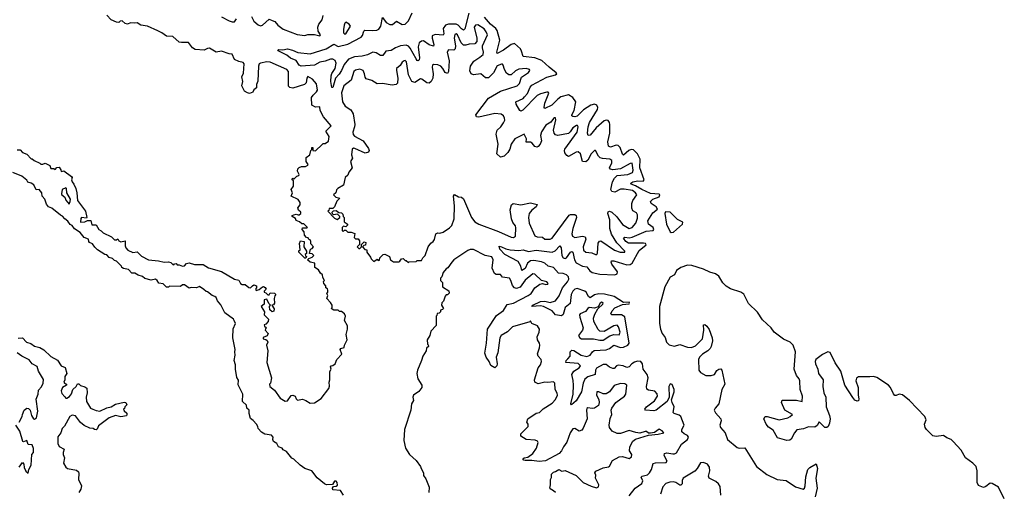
# Model space of a CAD drawing. Extents: x 2293878 to 2522763, y 823964 to 1006972.
# Tile 399 of 407: x 2465128 to 2474237, y 905805 to 910165. Entities that reach past the tile are written whole.
import ezdxf

# ---------------------------------------------------------------- set-up
doc = ezdxf.new("R2010")
doc.units = 0

msp = doc.modelspace()

# ---------------------------------------------------------------- linework, layer by layer
at = {"layer": '0CON20XD'}
for points in [[(2467855, 906623.3), (2467917.7, 906662.3), (2467986.7, 906755), (2467993, 906777), (2467990, 906815), (2467996.7, 906835), (2467998.3, 906911.7), (2468010, 906935), (2468002.5, 906955), (2468010, 906965), (2468025, 906967.5), (2468046.4, 906983.6), (2468061.2, 907025), (2468107, 907073), (2468093.6, 907116.4), (2468100, 907125), (2468130, 907135), (2468133.6, 907156.4), (2468156.7, 907205), (2468148.8, 907255), (2468160, 907305), (2468160, 907335), (2468133.3, 907385), (2468142.5, 907425), (2468132.5, 907445), (2468106.1, 907466.1), (2468088.3, 907468.3), (2468075, 907480), (2468035, 907480), (2468010, 907495), (2468020, 907505), (2468017.5, 907525), (2468005, 907550), (2467968.3, 907588.3), (2467980, 907615), (2467970, 907635), (2467980, 907645), (2467980, 907665), (2467976.4, 907676.4), (2467960, 907685), (2467960, 907705), (2467942.5, 907725), (2467940, 907745), (2467947.5, 907755), (2467933, 907783), (2467930, 907805), (2467910.7, 907820.7), (2467893, 907853), (2467860, 907875), (2467860, 907915), (2467815, 907922.5), (2467790, 907945), (2467801.7, 907958.3), (2467835, 907970), (2467850, 907985), (2467835, 908000), (2467810, 908005), (2467820, 908045), (2467835, 908050), (2467847.5, 908065), (2467823, 908093), (2467822.5, 908115), (2467815, 908130), (2467801.7, 908131.7), (2467798.3, 908148.3), (2467781.7, 908151.7), (2467761.7, 908171.7), (2467760, 908205), (2467740, 908225), (2467745, 908240), (2467785, 908240), (2467790, 908245), (2467757, 908277), (2467738.3, 908278.3), (2467717, 908297), (2467685, 908310), (2467678.3, 908328.3), (2467650, 908345), (2467650, 908355), (2467665, 908362.5), (2467685, 908367.5), (2467705, 908360), (2467715, 908362.5), (2467730, 908375), (2467730, 908385), (2467707.5, 908405), (2467700, 908425), (2467722.5, 908455), (2467722.5, 908475), (2467703, 908503), (2467640, 908535), (2467652.5, 908565), (2467640, 908595), (2467662.5, 908625), (2467660, 908675), (2467650, 908685), (2467650, 908695), (2467655, 908700), (2467665, 908690), (2467691.2, 908718.8), (2467710, 908725), (2467712.5, 908735), (2467697.5, 908765), (2467702.5, 908785), (2467715, 908800), (2467735, 908807.5), (2467773, 908807), (2467795, 908820), (2467797, 908827), (2467777.5, 908855), (2467778.3, 908891.7), (2467813.6, 908916.4), (2467823, 908957), (2467830, 908965), (2467830, 908985), (2467840, 908985), (2467840, 908955), (2467865, 908952.5), (2467925, 909012.5), (2467935, 909020), (2467955, 909020), (2467985, 909042.5), (2467990, 909085), (2467960, 909135), (2468010, 909185), (2467938.8, 909268.8), (2467907.5, 909325), (2467905, 909360), (2467865, 909358), (2467830, 909375), (2467828.1, 909445), (2467841.7, 909468.3), (2467875, 909498), (2467882.5, 909515), (2467875, 909572.5), (2467836.2, 909615), (2467795, 909638.8), (2467785.9, 909624.1), (2467778.1, 909581.9), (2467764.5, 909565.6), (2467655, 909532.5), (2467628.3, 909538.3), (2467615, 909550), (2467613.5, 909605), (2467615.4, 909685), (2467598.8, 909705), (2467445, 909772.9), (2467415, 909775.6), (2467355, 909764.4), (2467343, 909757), (2467336.4, 909735), (2467331.7, 909598.3), (2467317.5, 909565), (2467317.5, 909535), (2467293.6, 909516.4), (2467286.1, 909493.9), (2467255, 909483.8), (2467235, 909488.8), (2467206.7, 909505), (2467182.5, 909555), (2467191.2, 909595), (2467184.1, 909635.9), (2467198.1, 909671.9), (2467205, 909756.7), (2467195, 909769.2), (2467155, 909777.5), (2467116, 909796), (2467095, 909846.7), (2467065, 909850.8), (2466995, 909875.7), (2466945, 909866.7), (2466885, 909903.3), (2466865, 909900), (2466835, 909884), (2466751.2, 909891.2), (2466726.7, 909905), (2466690, 909955), (2466625, 909953.8), (2466605, 909958.8), (2466545, 910011.2), (2466485, 910014), (2466443.3, 910045), (2466405, 910063.8), (2466310, 910105), (2466250, 910115), (2466215, 910137.5), (2466195, 910133.3), (2466152.3, 910137.7), (2466125, 910123.8), (2466105, 910130), (2466075, 910154), (2466058.3, 910151.7), (2466045, 910140), (2466025, 910142.5), (2465973.9, 910163.9), (2465935.9, 910205.9)], [(2466995, 910191.5), (2467065, 910155.5), (2467095, 910144.5), (2467115.3, 910144.7), (2467135, 910174)], [(2467272.7, 910195), (2467295, 910153.1), (2467335, 910117.5), (2467355, 910109.2), (2467373.3, 910115), (2467435, 910170), (2467465, 910158.8), (2467488.3, 910148.3), (2467515.8, 910115), (2467565, 910079.2), (2467695, 910029.2), (2467765, 910020), (2467795, 910028), (2467855, 910030), (2467905, 910017.5), (2467910, 910025), (2467890.8, 910060.8), (2467887.1, 910095), (2467895.8, 910125), (2467925.4, 910164.6), (2467934.3, 910205)], [(2469284, 910226), (2469245, 910082), (2469235, 910069.5), (2469215, 910081.8), (2469184.6, 910114.7), (2469165, 910124.5), (2469095, 910124.6), (2469065.9, 910115), (2469045.7, 910085), (2469051.1, 910035), (2469046.3, 910023.7), (2468972.1, 910027.9), (2468945.5, 910015), (2468942.7, 909995), (2468959.6, 909935), (2468955, 909921.9), (2468915, 909932.6), (2468865, 909968.5), (2468845, 909966.2), (2468825, 909951.2), (2468814.4, 909915), (2468827.9, 909812.1), (2468825, 909793.8), (2468815, 909785.8), (2468805, 909789.2), (2468795, 909804.3), (2468741.8, 909901.8), (2468725, 909919.5), (2468705, 909929.4), (2468650, 909925), (2468605, 909906.1), (2468565, 909880), (2468515.8, 909875), (2468488, 909835), (2468464.8, 909834.8), (2468425, 909858.9), (2468395, 909863.8), (2468345, 909840.5), (2468295, 909827.8), (2468225, 909821.4), (2468168.8, 909801.2), (2468128.6, 909751.4), (2468105, 909694.2), (2468085, 909663.1), (2468051.1, 909625), (2468025, 909540), (2468015, 909537.5), (2468006.4, 909595), (2468008.5, 909645), (2468015, 909669.2), (2468045.2, 909714.8), (2468054.8, 909765), (2468048.2, 909788.2), (2468025, 909801.3), (2468005, 909799.6), (2467955, 909780.8), (2467905, 909771.2), (2467855, 909744.7), (2467732.5, 909735), (2467714.6, 909744.6), (2467685, 909788.5), (2467635, 909810.6), (2467598.3, 909838.3), (2467518.3, 909878.3), (2467517.5, 909885), (2467525, 909888.8), (2467563.6, 909886.4), (2467605, 909895.6), (2467653.3, 909885), (2467702.2, 909862.2), (2467815, 909849.2), (2467963.9, 909896.1), (2468035, 909940), (2468075, 909916.7), (2468165, 909938.3), (2468286.8, 910003.2), (2468299.8, 910020.2), (2468310.5, 910059.5), (2468320, 910070), (2468395, 910064.3), (2468431.7, 910068.3), (2468452.1, 910077.9), (2468470.2, 910105), (2468485, 910186), (2468519.7, 910139.8), (2468551.4, 910121.4), (2468577.9, 910122.1), (2468615, 910151.5), (2468665, 910121.2), (2468695, 910123.6), (2468726.4, 910153.6), (2468760.4, 910229.6)], [(2468725, 907920), (2468732.5, 907927.5), (2468795, 907930), (2468805, 907940), (2468845, 907940), (2468857, 907963), (2468880, 907985), (2468906.7, 908065), (2468930.4, 908099.5), (2468952.5, 908115), (2468965, 908132.5), (2468977.5, 908185), (2468995, 908193.8), (2469015, 908191.2), (2469045, 908200), (2469105, 908240), (2469125, 908263.8), (2469148.2, 908325), (2469151.2, 908445), (2469140, 908535), (2469151.7, 908548.3), (2469188.3, 908528.3), (2469215, 908524.2), (2469235, 908510), (2469307.1, 908335), (2469340, 908295), (2469375, 908273.5), (2469558, 908208.1), (2469675, 908153.3), (2469695, 908152.5), (2469715, 908162.5), (2469717.8, 908242.2), (2469715, 908258.8), (2469690.8, 908290.8), (2469676.7, 908325), (2469666.6, 908406.6), (2469677, 908453), (2469694.2, 908465.8), (2469765, 908452.5), (2469855, 908470.8), (2469915.9, 908455.9), (2469906, 908435), (2469864.7, 908405.3), (2469841.8, 908375), (2469835.4, 908335), (2469842.5, 908285), (2469895, 908165.8), (2469915, 908156.9), (2469963.9, 908153.9), (2469985.9, 908135.9), (2470035, 908135.7), (2470055, 908145.6), (2470211.8, 908358.2), (2470225, 908365.6), (2470265, 908364.2), (2470275.5, 908355.5), (2470278.2, 908335), (2470246.3, 908235), (2470237.5, 908185), (2470241.1, 908165), (2470265, 908152.1), (2470335, 908163.3), (2470358.1, 908158.1), (2470365.5, 908135.5), (2470340.9, 908065), (2470345, 908033.8), (2470365, 908015.8), (2470421.2, 908011.2), (2470455, 907993.3), (2470467.1, 907995), (2470473.6, 908006.4), (2470480.7, 908099.3), (2470491.1, 908118.9), (2470505, 908121.9), (2470630.6, 908035), (2470683.3, 908015), (2470726, 908015), (2470727.5, 908025), (2470651.6, 908101.6), (2470601.6, 908181.6), (2470588.5, 908235), (2470586.8, 908315), (2470568.6, 908375), (2470572.1, 908387.9), (2470584.4, 908395.6), (2470605, 908387.1), (2470652.7, 908342.7), (2470705, 908273.3), (2470765, 908236.2), (2470795, 908244.5), (2470829.1, 908285), (2470845, 908330), (2470845, 908362.5), (2470835, 908380), (2470798.8, 908398.8), (2470792.1, 908422.1), (2470792.1, 908465), (2470798.9, 908495), (2470838.1, 908545), (2470826.4, 908565), (2470796.7, 908585), (2470721.4, 908598.6), (2470685, 908598.1), (2470635, 908571.2), (2470606.1, 908576.1), (2470596.4, 908595), (2470613.3, 908666.7), (2470629.4, 908700.6), (2470655, 908723.8), (2470753.8, 908735), (2470796.8, 908753.2), (2470802.9, 908775), (2470795, 908840), (2470775, 908835.4), (2470685, 908787.2), (2470615, 908777.3), (2470593.3, 908783.3), (2470584.3, 908795), (2470605, 908841.2), (2470604.5, 908865), (2470586.8, 908876.8), (2470520.9, 908880.9), (2470498.5, 908888.5), (2470482.6, 908902.6), (2470455, 908957.5), (2470445, 908956), (2470415.5, 908925), (2470383.5, 908866.5), (2470365, 908852.5), (2470333.3, 908855), (2470315, 908925.8), (2470295, 908944.6), (2470275, 908940.8), (2470205, 908900), (2470188.3, 908908.3), (2470172, 908935), (2470168, 908955), (2470172.1, 908967.9), (2470286, 909124), (2470295.9, 909175), (2470287.2, 909187.2), (2470277.7, 909187.7), (2470245, 909165.4), (2470222.1, 909127.9), (2470205, 909113.1), (2470105, 909095.7), (2470085, 909100), (2470072, 909115), (2470065.8, 909145), (2470088.1, 909238.1), (2470085, 909256.7), (2470075, 909258.8), (2470065, 909253.3), (2470042.2, 909217.8), (2469995, 909190), (2469955, 909127.1), (2469945.7, 909095.7), (2469954, 909045), (2469943.3, 909015), (2469925, 908992.5), (2469915, 908987.5), (2469895, 908992.5), (2469870, 909025), (2469855, 909032), (2469813.6, 909033.6), (2469816, 909065), (2469795, 909106), (2469708.5, 909065), (2469673.9, 909015), (2469661.1, 908968.9), (2469643.1, 908936.9), (2469610, 908905), (2469575, 908893.3), (2469541.2, 908925), (2469554.3, 909015), (2469535.8, 909105.8), (2469546.7, 909145), (2469578.5, 909175), (2469605, 909211.4), (2469615.4, 909235), (2469614.4, 909255), (2469605, 909275.8), (2469581.7, 909291.7), (2469525, 909296.6), (2469375, 909264.4), (2469355, 909268.8), (2469348, 909285), (2469465, 909441.1), (2469576.7, 909503.3), (2469730, 909555), (2469750.5, 909575), (2469770, 909635), (2469835, 909678.6), (2469847.1, 909695), (2469845.8, 909705), (2469815, 909713.5), (2469745, 909707.2), (2469715, 909693.6), (2469675, 909657.1), (2469654.3, 909654.3), (2469630.9, 909670.9), (2469612.5, 909705), (2469601.4, 909745), (2469595, 909754), (2469585, 909755.6), (2469545, 909739.1), (2469510.4, 909675), (2469465, 909628.5), (2469438.2, 909628.2), (2469395, 909666.4), (2469325, 909656.9), (2469305.6, 909665.6), (2469293.7, 909693.7), (2469299.4, 909735), (2469328.8, 909781.2), (2469385, 909817.8), (2469414.5, 909845), (2469419.5, 909865), (2469408.1, 909905), (2469409.5, 909925), (2469455.3, 910025), (2469445, 910054.3), (2469425, 910081.2), (2469365, 910117.3), (2469345, 910114.5), (2469331.4, 910095), (2469358.7, 909995), (2469356.9, 909963.1), (2469338.6, 909941.4), (2469285, 909938.2), (2469255, 909928.8), (2469235, 909930.8), (2469211.3, 909951.3), (2469178.4, 910025), (2469165, 910034.5), (2469155, 910029.2), (2469148.4, 909995), (2469160, 909925), (2469158.1, 909895), (2469145, 909884.4), (2469095, 909887.5), (2469083.6, 909866.4), (2469100, 909785), (2469093.6, 909686.4), (2469085, 909668), (2469065, 909678.1), (2469043.8, 909715), (2469024.4, 909735), (2468995, 909746.7), (2468955, 909752.2), (2468946.2, 909743.8), (2468943, 909726.9), (2468954, 909665), (2468949.6, 909625), (2468936.2, 909593.8), (2468915, 909577.1), (2468895, 909581.1), (2468846.9, 909615), (2468835, 909617.5), (2468785, 909584.5), (2468755, 909593.5), (2468724.7, 909655), (2468705.5, 909775), (2468695, 909786.7), (2468685, 909786.2), (2468667.3, 909772.7), (2468647.4, 909742.6), (2468615.6, 909714.4), (2468612.9, 909695), (2468627.8, 909625), (2468622.3, 909577.7), (2468610, 909565), (2468575, 909561.5), (2468485, 909574.5), (2468435, 909571.4), (2468385, 909602.5), (2468335, 909620), (2468324.1, 909634.1), (2468319.2, 909665), (2468305, 909696), (2468275, 909707.5), (2468235, 909700), (2468218, 909685), (2468195.8, 909605), (2468125.8, 909555), (2468105, 909488.8), (2468114.6, 909405), (2468140, 909365), (2468191.7, 909331.7), (2468213.3, 909295), (2468227.8, 909195), (2468226.8, 909175), (2468209.2, 909125), (2468211.8, 909105), (2468225, 909090), (2468306.2, 909045), (2468354.4, 908975), (2468360.8, 908955), (2468355, 908940), (2468325, 908930), (2468230, 908975), (2468215, 908976.2), (2468205, 908967.5), (2468198.8, 908915), (2468207.5, 908885), (2468190, 908855), (2468203.3, 908795), (2468173.9, 908756.1), (2468163, 908727), (2468140, 908705), (2468123, 908637), (2468070, 908605), (2468058.3, 908591.7), (2468052.5, 908565), (2468030, 908545), (2468053, 908523), (2468090, 908515), (2468061.7, 908488.3), (2468040, 908435), (2468025, 908420), (2467991.7, 908418.3), (2467988.3, 908401.7), (2467980, 908395), (2468040.7, 908330.7), (2468065, 908317.5), (2468090, 908335), (2468090, 908345), (2468067.5, 908367.5), (2468032.5, 908362.5), (2468021.7, 908371.7), (2468020, 908385), (2468031.7, 908398.3), (2468055, 908400), (2468081.7, 908381.7), (2468105, 908380), (2468118.3, 908368.3), (2468120, 908345), (2468130, 908335), (2468130, 908295), (2468150, 908285), (2468160, 908275), (2468160, 908265), (2468145, 908250), (2468125, 908257.5), (2468110, 908245), (2468113, 908213), (2468125, 908210), (2468131.7, 908218.3), (2468145, 908220), (2468165, 908200), (2468195, 908200), (2468228.3, 908188.3), (2468222.5, 908152.5), (2468235, 908140), (2468258.3, 908138.3), (2468271.7, 908121.7), (2468271.7, 908088.3), (2468265, 908080), (2468250, 908065), (2468265, 908050), (2468275, 908050), (2468290, 908065), (2468291.7, 908088.3), (2468315, 908110), (2468330, 908105), (2468328.3, 908081.7), (2468311.7, 908078.3), (2468300, 908065), (2468321.7, 908041.7), (2468338.3, 908038.3), (2468340, 908015), (2468375, 907970), (2468380, 907955), (2468405, 907930), (2468435, 907950), (2468445, 907940), (2468458.3, 907941.7), (2468460, 907965), (2468490, 907995), (2468505, 907996.7), (2468550, 907975), (2468560, 907945), (2468585, 907927.5), (2468635, 907927.5), (2468646.4, 907933.6), (2468660, 907955), (2468675, 907957.5), (2468695, 907940), (2468705, 907940), (2468725, 907920)], [(2468135, 910032.5), (2468145, 910036.2), (2468187.1, 910105), (2468175.8, 910125), (2468145, 910142), (2468135, 910133.3), (2468128.9, 910115), (2468122.7, 910075), (2468124.5, 910045), (2468135, 910032.5)], [(2470460, 909165), (2470405, 909098.2), (2470385.7, 909095.7), (2470381.3, 909115), (2470387.9, 909175), (2470400.5, 909215), (2470474.3, 909335), (2470476, 909355), (2470467.5, 909375), (2470445, 909384.8), (2470412.5, 909375), (2470345, 909333), (2470285, 909274), (2470265, 909267.3), (2470245, 909268.9), (2470235.8, 909275), (2470235.4, 909285), (2470257.8, 909325), (2470271.6, 909405), (2470245.1, 909445.1), (2470205, 909471.2), (2470135, 909451.4), (2470105, 909430.3), (2470051.8, 909375), (2469985, 909343.1), (2469981.1, 909355), (2469987.1, 909395), (2470022.3, 909485), (2470016.5, 909495), (2470005, 909495.7), (2469945, 909480.7), (2469915.7, 909464.3), (2469782.5, 909327.5), (2469765, 909320), (2469755, 909325.8), (2469720, 909385), (2469718.8, 909405), (2469785, 909437.7), (2469799.3, 909450.7), (2469825.5, 909484.5), (2469849.9, 909540.1), (2469865, 909559.3), (2470005, 909633.1), (2470086.2, 909655), (2470095.8, 909665), (2470092.5, 909675), (2470025, 909725.4), (2469958.2, 909788.2), (2469893.9, 909813.9), (2469784.7, 909824.7), (2469771.3, 909875), (2469760, 909895), (2469705, 909944.1), (2469675, 909936.6), (2469605, 909882.9), (2469545, 909852), (2469543.2, 909865), (2469570.7, 909975), (2469545.3, 910065), (2469532.3, 910085), (2469483.5, 910123.5), (2469428.7, 910188.7)], [(2470765, 905762.5), (2470822.3, 905835), (2470883.5, 905876.5), (2470892, 905902), (2470876.9, 905935), (2470886.2, 905943.8), (2470935, 905956.7), (2470955, 905974.7), (2470972, 906005), (2470987.9, 906062.1), (2471011.3, 906068.7), (2471107.5, 906072.5), (2471116.4, 906085), (2471090.4, 906135), (2471093.1, 906155), (2471115, 906161.2), (2471169.2, 906150.8), (2471185, 906150), (2471205, 906161.9), (2471250.7, 906239.3), (2471305, 906282.7), (2471314, 906305), (2471305, 906319.6), (2471274.6, 906335), (2471254.1, 906355), (2471254.6, 906375), (2471273.9, 906415), (2471245.4, 906495.4), (2471229, 906509), (2471183.1, 906523.1), (2471174.2, 906535), (2471182.5, 906585), (2471163, 906625), (2471158.9, 906651.1), (2471183.2, 906725), (2471182.2, 906745), (2471165, 906792.2), (2471145, 906798.9), (2471134.7, 906775.3), (2471135.4, 906674.7), (2471116.8, 906635), (2471015, 906553.9), (2470995, 906549.6), (2470916.2, 906556.2), (2470911.2, 906565), (2470925.8, 906585), (2470999.2, 906640.8), (2471028.9, 906685), (2471025, 906707.5), (2471005, 906730.3), (2470945, 906739.1), (2470930.4, 906750.4), (2470927.8, 906775), (2470941.6, 906855), (2470933.8, 906883.8), (2470896.6, 906935), (2470891, 906985), (2470875.2, 907005.2), (2470845, 907007.5), (2470815, 907000.3), (2470790.7, 906985), (2470765, 906956.2), (2470745, 906948.5), (2470710.8, 906965), (2470665, 906969.8), (2470648.9, 906965), (2470628.2, 906941.8), (2470615, 906938.9), (2470585, 906951.6), (2470555, 906977), (2470525, 906978), (2470465.2, 906944.8), (2470455.8, 906925), (2470452.9, 906885), (2470385.5, 906864.5), (2470357.6, 906842.4), (2470341.6, 906805), (2470324.5, 906725), (2470275, 906642.9), (2470234.2, 906604.2), (2470226.7, 906615), (2470247, 906703), (2470251.4, 906785), (2470249.1, 906829.2), (2470237.1, 906885), (2470254.3, 906915.7), (2470305, 906945.4), (2470314.7, 906965), (2470295, 906986.5), (2470180, 906995), (2470182.9, 907015), (2470199.8, 907030.2), (2470220.9, 907055), (2470220, 907095), (2470235, 907109.6), (2470255, 907105.8), (2470323.3, 907063.3), (2470375, 907052), (2470405, 907063.2), (2470427.1, 907095), (2470443.3, 907106.7), (2470555, 907113.1), (2470583.1, 907125), (2470625, 907155.3), (2470684.8, 907134.8), (2470713.5, 907136.5), (2470754.6, 907155), (2470767.4, 907175), (2470725, 907419.4), (2470695, 907437.1), (2470605.5, 907435.5), (2470595.6, 907445), (2470608.5, 907475), (2470635, 907501.6), (2470705, 907532.7), (2470765, 907539.2), (2470769.4, 907545), (2470765, 907553.8), (2470715, 907549.4), (2470626.3, 907606.3), (2470537, 907627), (2470485, 907631.1), (2470445, 907620.6), (2470405, 907593.8), (2470388.8, 907605), (2470367.1, 907645), (2470355, 907655.2), (2470285, 907679.5), (2470265, 907673.4), (2470246.2, 907655), (2470230.5, 907625), (2470219.9, 907540.1), (2470175, 907505.5), (2470155, 907440.8), (2470141.9, 907428.1), (2470085.3, 907435.3), (2470055.5, 907475), (2469975, 907513.9), (2469945, 907519), (2469867.5, 907515), (2469874.2, 907525), (2469945, 907558.4), (2469985, 907562), (2470035, 907551), (2470084.2, 907565.8), (2470118.2, 907611.8), (2470148.4, 907685), (2470197.2, 907742.8), (2470208.5, 907765), (2470206.5, 907786.5), (2470187, 907807), (2470155, 907817.9), (2470111.6, 907821.6), (2470065, 907873.1), (2470016.5, 907886.5), (2469985, 907913.9), (2469954.4, 907925.6), (2469885, 907939.2), (2469853, 907937), (2469826.8, 907915), (2469804.1, 907865), (2469775, 907845.7), (2469765.2, 907885.1), (2469739.8, 907929.8), (2469615, 907995.5), (2469570.9, 908045), (2469565, 908070), (2469585, 908066.4), (2469625, 908045.9), (2469665, 908037.9), (2469745, 908031.1), (2469785, 908037.5), (2469835, 908022.5), (2469905, 908034.4), (2470055, 908017.4), (2470082.4, 908027.6), (2470125, 908074.3), (2470138.7, 908055), (2470142.1, 907985), (2470155, 907963.3), (2470175, 907957), (2470187.8, 907962.2), (2470225, 908017.5), (2470235, 908023.1), (2470245.2, 908015.2), (2470259.5, 907945), (2470275, 907918.5), (2470335, 907886.4), (2470375, 907879.6), (2470403.1, 907843.1), (2470425, 907829.1), (2470495, 907812.1), (2470635, 907807.2), (2470654.7, 907815.3), (2470657.8, 907835), (2470606.2, 907905), (2470599.7, 907925), (2470603.4, 907936.6), (2470624.6, 907935.4), (2470745, 907900.2), (2470775, 907902.8), (2470795, 907915.3), (2470857.9, 908032.1), (2470922.5, 908085), (2470916.9, 908095), (2470898.1, 908098.1), (2470759.2, 908099.2), (2470734.7, 908115), (2470713.8, 908146.2), (2470725.4, 908154.5), (2470765, 908150), (2470793.8, 908153.8), (2470925, 908211.6), (2470988.1, 908215), (2470993.6, 908226.4), (2470989.2, 908245), (2470944.8, 908274.8), (2470940, 908305), (2470985, 908378.9), (2471030, 908415), (2471015.4, 908435), (2470970.4, 908465), (2470963.1, 908485), (2470985.2, 908504.8), (2471045, 908528.9), (2471051.5, 908545), (2471045, 908552.2), (2470965, 908558.9), (2470884.8, 908595), (2470825, 908630.2), (2470784.2, 908645), (2470781.4, 908655), (2470800.8, 908665), (2470846.7, 908676.7), (2470895, 908672.9), (2470906, 908684), (2470864.2, 908795), (2470867.6, 908875), (2470845, 908924.8), (2470805, 908960.8), (2470785, 908965.4), (2470763.2, 908956.8), (2470715, 908913.3), (2470705, 908922.9), (2470682.2, 908982.2), (2470665, 909002.7), (2470645, 909004.7), (2470595, 908986), (2470575.4, 908995), (2470569.2, 909035), (2470587.1, 909115), (2470587.6, 909195), (2470585, 909215.6), (2470571.9, 909231.9), (2470555, 909236.8), (2470535, 909228.8), (2470460, 909165)], [(2465105, 908962.5), (2465131.7, 908961.7), (2465155, 908937.5), (2465195, 908922.5), (2465235, 908880), (2465245, 908880), (2465263, 908863), (2465315, 908840), (2465325, 908830), (2465341.7, 908828.3), (2465365, 908840), (2465408.3, 908818.3), (2465415, 908790), (2465445, 908790), (2465455, 908780), (2465471.7, 908798.3), (2465495, 908802.5), (2465508.3, 908778.3), (2465513, 908763), (2465537, 908767), (2465607, 908717), (2465612.5, 908705), (2465607.5, 908685), (2465612.5, 908665), (2465630, 908645), (2465647.5, 908605), (2465657.5, 908565), (2465662.5, 908495), (2465736.7, 908395), (2465750, 908335), (2465745, 908330), (2465700, 908335), (2465693.9, 908326.1), (2465692.3, 908292.3), (2465730, 908295), (2465755, 908310), (2465785, 908310), (2465795, 908270), (2465835, 908270), (2465860, 908225), (2465883, 908213), (2465900, 908195), (2465977, 908157), (2466005, 908130), (2466025, 908130), (2466035, 908140), (2466045, 908120), (2466065, 908112.5), (2466105, 908120), (2466103, 908073), (2466110, 908055), (2466130, 908035), (2466175, 908012.5), (2466215, 908020), (2466255, 907977.5), (2466320, 907945), (2466413, 907937), (2466465, 907923.3), (2466505, 907927.5), (2466525, 907920), (2466545, 907902.5), (2466555, 907900), (2466561.7, 907908.3), (2466575, 907910), (2466585, 907900), (2466605, 907900), (2466635, 907887.5), (2466651.7, 907888.3), (2466670, 907910), (2466695, 907916.7), (2466745, 907902.5), (2466825, 907901.2), (2466875, 907872.5), (2466995, 907836.7), (2467116.1, 907766.1), (2467157, 907757), (2467172.5, 907725), (2467185, 907717.5), (2467215, 907717.5), (2467248.3, 907688.3), (2467265, 907687.5), (2467282.5, 907705), (2467295, 907712.5), (2467320, 907705), (2467320, 907685), (2467310, 907675), (2467315, 907660), (2467345, 907670), (2467373.3, 907696.7), (2467385, 907697.5), (2467399.3, 907689.3), (2467407.5, 907675), (2467390, 907655), (2467390, 907645), (2467405, 907640), (2467425, 907620), (2467435, 907620), (2467445, 907640), (2467487, 907637), (2467497.5, 907625), (2467487.5, 907612.5), (2467481.7, 907588.3), (2467487, 907543), (2467475, 907530), (2467460, 907525), (2467481.7, 907491.7), (2467478.3, 907471.7), (2467463, 907463), (2467443, 907483), (2467440, 907515), (2467450, 907525), (2467431.7, 907541.7), (2467415, 907580), (2467390, 907575), (2467390, 907535), (2467362.5, 907515), (2467392.5, 907465), (2467390, 907435), (2467430, 907395), (2467427.5, 907375), (2467405, 907350), (2467390, 907345), (2467391.7, 907331.7), (2467410, 907315), (2467401.7, 907308.3), (2467400, 907295), (2467426.7, 907265), (2467416.4, 907243.6), (2467381.7, 907228.3), (2467380, 907215), (2467405, 907210), (2467418.3, 907198.3), (2467422.5, 907185), (2467410, 907155), (2467423.3, 907105), (2467413.3, 906995), (2467456.7, 906855), (2467450, 906805), (2467440, 906795), (2467442.5, 906775), (2467485, 906740), (2467537, 906667), (2467585, 906637.5), (2467605, 906640), (2467640.7, 906689.3), (2467655, 906693.3), (2467675.9, 906685.9), (2467685, 906660), (2467698.3, 906648.3), (2467745, 906656.2), (2467775, 906645.8), (2467815, 906621.2), (2467855, 906623.3)], [(2468125, 905770), (2468095, 905812.5), (2468025, 905820), (2468022.5, 905835), (2468031.7, 905848.3), (2468057, 905853), (2468067, 905863), (2468066.7, 905885), (2468055, 905897.5), (2468041.7, 905898.3), (2468021.7, 905868.3), (2467965, 905863.3), (2467947.5, 905875), (2467880.7, 905930.7), (2467830, 905995), (2467766.1, 906016.1), (2467722.5, 906045), (2467665, 906102.5), (2467645, 906112.5), (2467595, 906172.5), (2467567, 906187), (2467555, 906202.5), (2467523.3, 906215), (2467506.7, 906246.7), (2467477.5, 906265), (2467470, 906285), (2467472.5, 906305), (2467457.5, 906325), (2467395, 906332.5), (2467365, 906351.2), (2467333.3, 906385), (2467330, 906405), (2467317.5, 906425), (2467289.3, 906459.3), (2467265, 906477.5), (2467250, 906525), (2467250, 906555), (2467230, 906575), (2467225, 906600), (2467190, 906635), (2467191.7, 906701.7), (2467148.3, 906788.3), (2467151.7, 906831.7), (2467138.3, 906858.3), (2467123.3, 906935), (2467123.3, 906975), (2467112.5, 907015), (2467122.5, 907065), (2467117.5, 907095), (2467122.5, 907115), (2467100, 907225), (2467103.9, 907306.1), (2467123.3, 907355), (2467113.3, 907385), (2467106.4, 907396.4), (2467027.5, 907455), (2466988.3, 907528.3), (2466957.5, 907565), (2466946.4, 907596.4), (2466935, 907607.5), (2466910, 907615), (2466865, 907650), (2466852.5, 907652.5), (2466831.7, 907671.7), (2466793, 907697), (2466763, 907687), (2466715, 907690), (2466695, 907682.5), (2466653, 907713), (2466635, 907712.5), (2466615, 907700), (2466515, 907702.5), (2466505, 907693.3), (2466485, 907692.5), (2466455, 907722.5), (2466415, 907730), (2466400, 907755), (2466385, 907766), (2466345, 907756.2), (2466285, 907772.5), (2466265, 907790), (2466225, 907803.3), (2466195, 907822.5), (2466165, 907823.3), (2466135, 907856.7), (2466087.5, 907865), (2466072.5, 907875), (2466070, 907885), (2466025, 907932.5), (2466005, 907940), (2465986.2, 907956.2), (2465955, 907966.7), (2465935, 907990), (2465915, 907993.3), (2465848.3, 908038.3), (2465822.3, 908062.3), (2465802.5, 908092.5), (2465774.1, 908104.1), (2465766.7, 908115), (2465766.4, 908136.4), (2465725, 908152.5), (2465688.3, 908198.3), (2465635, 908232.5), (2465613, 908263), (2465595, 908272.5), (2465573.9, 908303.9), (2465545, 908323.3), (2465525, 908347.5), (2465505, 908357.5), (2465425, 908422.5), (2465393.6, 908433.6), (2465375, 908460), (2465360, 908505), (2465337.5, 908535), (2465332.5, 908565), (2465310, 908595), (2465281.7, 908591.7), (2465257.7, 908637.7), (2465235, 908653.3), (2465205, 908662.5), (2465193, 908683), (2465148.3, 908718.3), (2465063.8, 908753.8)], [(2465585, 908460), (2465596.4, 908483.6), (2465597.5, 908505), (2465563.3, 908565), (2465560, 908605), (2465555, 908610), (2465520, 908595), (2465515.8, 908555), (2465518.8, 908545), (2465545.9, 908525.9), (2465555, 908496.7), (2465585, 908460)], [(2471155, 908197.3), (2471175, 908200.3), (2471260.7, 908275), (2471262.6, 908292.6), (2471215, 908319), (2471145, 908386.7), (2471102.4, 908387.6), (2471096.9, 908375), (2471110.2, 908275), (2471145, 908203.9), (2471155, 908197.3)], [(2467775, 907960), (2467765, 907960), (2467710, 908015), (2467711.7, 908028.3), (2467721.7, 908038.3), (2467717.5, 908095), (2467725, 908120), (2467760, 908115), (2467757.5, 908065), (2467780, 908025), (2467780, 908005), (2467770, 907995), (2467771.7, 907981.7), (2467780, 907975), (2467775, 907960)], [(2470086.2, 905795), (2470065, 905810), (2470036.7, 905826.7), (2470032.5, 905835), (2470038.8, 905865), (2470037.5, 905915), (2470046.4, 905933.6), (2470047, 905963), (2470065, 905982.5), (2470085, 905987.5), (2470115, 906007.5), (2470145, 905992.5), (2470175, 905997.5), (2470275, 905951.2), (2470340, 905885), (2470415, 905851.2), (2470465, 905837.5), (2470483, 905847), (2470486, 905865), (2470453.8, 905925), (2470456.7, 905955), (2470450, 905975), (2470458.3, 905991.7), (2470525, 906021.2), (2470575, 906030), (2470585, 906037.5), (2470611.2, 906088.8), (2470675, 906123.3), (2470705, 906126.7), (2470765, 906107.5), (2470776.4, 906113.6), (2470786.7, 906125), (2470790, 906145), (2470768.3, 906178.3), (2470773.3, 906215), (2470801.2, 906268.8), (2470825, 906286.2), (2470945, 906323.8), (2471035, 906332), (2471087.5, 906345), (2471072.5, 906365), (2471045, 906380), (2471000, 906350), (2470965, 906342.5), (2470945, 906342.5), (2470927, 906357), (2470915, 906358.8), (2470865, 906343.3), (2470829.2, 906349.2), (2470765, 906366.9), (2470685, 906339.2), (2470655, 906339.2), (2470609.6, 906359.5), (2470583.8, 906395), (2470580, 906415), (2470590.7, 906479.3), (2470606.2, 906515), (2470601.2, 906555), (2470606.2, 906575), (2470643.4, 906626.6), (2470723.8, 906685), (2470735.6, 906704.4), (2470744, 906785), (2470727.2, 906797.2), (2470685, 906802.5), (2470628.3, 906781.7), (2470584.5, 906725.5), (2470555, 906707.5), (2470525, 906706.9), (2470485, 906726), (2470467.5, 906725), (2470464.5, 906695), (2470484.3, 906655), (2470489.2, 906625), (2470482.3, 906597.7), (2470445, 906572.9), (2470425, 906569.4), (2470385, 906575.7), (2470375, 906571.2), (2470370.6, 906555), (2470376.5, 906473.5), (2470341.4, 906388.6), (2470328.5, 906371.5), (2470305, 906362), (2470265, 906386), (2470245, 906384), (2470220.8, 906345), (2470189.3, 906260.7), (2470158.8, 906215), (2470140.4, 906179.5), (2470117.5, 906155), (2469992.5, 906087.5), (2469935, 906080), (2469865, 906090.8), (2469805, 906088.6), (2469792.6, 906092.6), (2469784.2, 906105), (2469794.6, 906115.4), (2469828.2, 906121.8), (2469876, 906155), (2469909.2, 906205), (2469923.3, 906255), (2469917.7, 906267.7), (2469897.8, 906277.8), (2469814.3, 906284.3), (2469763.3, 906315), (2469764.2, 906335.8), (2469832, 906405), (2469832, 906425), (2469821.2, 906445), (2469828.8, 906475), (2469905, 906525.8), (2469937, 906533), (2469971.2, 906568.8), (2470055, 906618.8), (2470084, 906655), (2470103.8, 906695), (2470101.7, 906711.7), (2470081.2, 906745), (2470077.5, 906805), (2470065.9, 906815.9), (2470015, 906810), (2469985, 906814.3), (2469925, 906798), (2469895, 906812.5), (2469892, 906835), (2469924, 906945), (2469946, 906975), (2469956.4, 907006.4), (2469952.5, 907025), (2469925.9, 907055.9), (2469918.8, 907075), (2469938, 907132), (2469938.8, 907155), (2469936.2, 907175), (2469918.8, 907205), (2469916.1, 907233.9), (2469933.8, 907275), (2469937.5, 907305), (2469917.5, 907335), (2469867, 907357), (2469855, 907380), (2469847.5, 907372.5), (2469686.2, 907325), (2469641.8, 907278.2), (2469583.1, 907245), (2469570.5, 907225), (2469552.5, 907085), (2469536, 907045), (2469546.1, 906983.9), (2469543.3, 906965), (2469525, 906947.5), (2469487.7, 906967.7), (2469472, 907005), (2469444.4, 907044.4), (2469431.7, 907081.7), (2469447.1, 907175), (2469455.4, 907304.6), (2469538.1, 907431.9), (2469605, 907476.9), (2469637, 907533), (2469695, 907545.4), (2469832.5, 907615), (2469859.4, 907635), (2469894.5, 907685.6), (2469939.3, 907720.7), (2469965, 907727.5), (2469995, 907717.5), (2470015, 907720), (2470017.5, 907725), (2470005, 907742.5), (2469955, 907752.5), (2469895, 907813.3), (2469875, 907815.8), (2469805, 907757.1), (2469757.3, 907692.7), (2469725, 907681.1), (2469706.4, 907686.4), (2469688.2, 907708.2), (2469672.9, 907755), (2469658, 907775), (2469596.1, 907786.1), (2469575, 907810), (2469535, 907808), (2469519.7, 907819.7), (2469499.3, 907869.3), (2469508.9, 907945), (2469495, 907972.9), (2469435, 907984), (2469325, 908042), (2469295, 908040), (2469275, 908030), (2469145, 907943.8), (2469125, 907923.3), (2469089.3, 907870.7), (2469075, 907862.5), (2469045, 907827.5), (2469032.5, 907787.5), (2469022.5, 907775), (2469020, 907755), (2469040, 907735), (2469040, 907695), (2469098.3, 907658.3), (2469101.7, 907638.3), (2469085, 907620), (2469075, 907620), (2469065, 907610), (2469048.3, 907561.7), (2469033, 907547), (2469030, 907525), (2469047.5, 907495), (2469040, 907485), (2469021.7, 907478.3), (2469020, 907465), (2469008.3, 907451.7), (2468991.7, 907448.3), (2468988.3, 907431.7), (2468980, 907425), (2468981.7, 907338.3), (2468933, 907287), (2468923.3, 907245), (2468897.5, 907205), (2468900, 907165), (2468908.3, 907158.3), (2468910, 907145), (2468891.7, 907128.3), (2468887.5, 907105), (2468856.4, 907053.6), (2468846.4, 907013.6), (2468807.5, 906925), (2468802.5, 906895), (2468811.2, 906845), (2468847.5, 906785), (2468847.5, 906765), (2468821.7, 906728.3), (2468772.5, 906695), (2468766.7, 906675), (2468770, 906645), (2468753.3, 906615), (2468746.7, 906555), (2468687.5, 906375), (2468682, 906275), (2468697.5, 906205), (2468733.3, 906145), (2468795, 906090), (2468836.7, 906035), (2468843.3, 906015)], [(2474236.7, 905736.7), (2474181.6, 905841.6), (2474125, 905878.4), (2474105, 905881.5), (2474065, 905848.1), (2474045, 905840.6), (2473998.7, 905858.7), (2473986.2, 905886.2), (2473986.5, 905995), (2473974.8, 906034.8), (2473946.3, 906066.3), (2473877.3, 906115), (2473838.2, 906185), (2473765, 906264.4), (2473744.5, 906284.5), (2473705, 906298.5), (2473675, 906320.8), (2473605, 906312.1), (2473575, 906318.1), (2473517.9, 906375), (2473505.2, 906395), (2473498.4, 906425), (2473512.5, 906465), (2473500, 906495), (2473359.1, 906645), (2473295, 906697.6), (2473265, 906701.9), (2473235, 906689.5), (2473225, 906691), (2473211.5, 906705), (2473185.1, 906765.1), (2473166.2, 906785), (2473058.3, 906858.3), (2473026.1, 906866.1), (2472993.8, 906863.8), (2472888.1, 906861.9), (2472870, 906850), (2472864.1, 906825), (2472883.3, 906765), (2472884.5, 906695), (2472891.4, 906658.6), (2472888.1, 906641.9), (2472875, 906637.5), (2472855, 906647.8), (2472835, 906671.5), (2472760.6, 906785), (2472725.4, 906915), (2472673, 906993), (2472625, 907089.4), (2472605, 907093.3), (2472555, 907070.2), (2472493.2, 907025), (2472487.1, 907005), (2472490.2, 906985), (2472511.4, 906935), (2472517.8, 906895), (2472561.2, 906835), (2472556.8, 906775), (2472567.2, 906715), (2472584.7, 906675), (2472589.2, 906585), (2472620, 906505), (2472624.5, 906475), (2472620.6, 906435), (2472608.6, 906405), (2472595.5, 906394.5), (2472575, 906396), (2472525, 906446.7), (2472506.2, 906413.8), (2472485, 906396.7), (2472425, 906401.4), (2472378.2, 906381.8), (2472318.1, 906371.9), (2472295.5, 906345), (2472264.5, 906285.5), (2472252.4, 906277.6), (2472225, 906274.4), (2472139.5, 906299.5), (2472099.5, 906369.5), (2472055, 906398.6), (2472032.9, 906425), (2472012, 906475), (2472025, 906496.2), (2472043.9, 906496.1), (2472155, 906464.4), (2472235, 906485.7), (2472256.2, 906495), (2472276.2, 906515), (2472205, 906555.8), (2472174.4, 906625), (2472181.9, 906648.1), (2472315, 906647.3), (2472366, 906635), (2472369.3, 906685), (2472347.5, 906745), (2472345.9, 906825), (2472338, 906845), (2472312.9, 906877.1), (2472294.2, 906935), (2472304, 907095), (2472285, 907156.8), (2472255, 907184.8), (2472193, 907213), (2472107.5, 907275), (2472081, 907315), (2472000.9, 907390.9), (2471955, 907460.4), (2471870.6, 907540.6), (2471827.7, 907627.7), (2471798.4, 907645), (2471705, 907677.4), (2471663, 907703), (2471631.7, 907731.7), (2471595, 907794.3), (2471565, 907816.9), (2471512.2, 907832.2), (2471455, 907859.9), (2471345, 907894), (2471305, 907896.1), (2471245, 907873.8), (2471204.8, 907845), (2471186.6, 907805), (2471147, 907785), (2471096, 907695), (2471047.6, 907515), (2471047.7, 907355), (2471056.9, 907305), (2471071.7, 907265), (2471098, 907228), (2471111.8, 907185), (2471135, 907159.8), (2471185, 907147.1), (2471235, 907161.7), (2471305, 907136.2), (2471343, 907133), (2471379.5, 907150.5), (2471445.4, 907215), (2471458.6, 907295), (2471453.3, 907345), (2471465, 907347.5), (2471485, 907331.2), (2471505, 907300), (2471533.9, 907223.9), (2471537.3, 907195), (2471525.2, 907144.8), (2471514.6, 907125), (2471495.2, 907104.8), (2471446.2, 907073.8), (2471415.5, 907044.5), (2471407.4, 907025), (2471410.6, 906925), (2471425, 906902.4), (2471475, 906876.7), (2471525.8, 906874.2), (2471555.6, 906885), (2471577.8, 906922.2), (2471594.6, 906935.4), (2471615, 906937.1), (2471624.6, 906924.5), (2471650, 906795), (2471623.2, 906745), (2471596.1, 906615), (2471560.5, 906575), (2471553.2, 906555), (2471565, 906529.1), (2471614.6, 906475), (2471616.1, 906455), (2471604.8, 906415), (2471611.6, 906395), (2471653.1, 906345), (2471675.2, 906285.2), (2471765, 906209.7), (2471785, 906204.2), (2471837.8, 906207.8), (2471943.2, 906035), (2472041, 905961), (2472135, 905914.2), (2472218.8, 905905), (2472304.8, 905844.8), (2472375, 905824.6), (2472386.8, 905833.2), (2472396, 905855), (2472400.2, 905939.8), (2472420, 906005), (2472436.7, 906025), (2472495, 906060), (2472509.2, 906015), (2472492.7, 905925), (2472506.5, 905835), (2472487.1, 905755)], [(2470495, 907202), (2470525, 907203.6), (2470586.2, 907243.8), (2470625, 907253.5), (2470675, 907251.9), (2470682.7, 907275), (2470668.2, 907325), (2470655, 907339.6), (2470625.8, 907335), (2470535, 907280.9), (2470495, 907284.4), (2470480.4, 907300.4), (2470440, 907375), (2470435.5, 907405), (2470447.3, 907442.7), (2470477.9, 907492.1), (2470524, 907535), (2470526, 907546), (2470515, 907554.2), (2470499.2, 907545), (2470479.6, 907510.5), (2470445, 907499.4), (2470395, 907502.9), (2470382.5, 907495), (2470363, 907467), (2470313.3, 907445), (2470306.7, 907435), (2470309.2, 907415), (2470340, 907315), (2470334, 907295), (2470298.8, 907245), (2470308.8, 907225), (2470324.4, 907214.4), (2470435, 907214.7), (2470495, 907202)], [(2465115, 907220), (2465155, 907222.5), (2465192.5, 907185), (2465232, 907172), (2465265, 907148), (2465315, 907135.8), (2465352.1, 907112.1), (2465415, 907050), (2465477.7, 907017.7), (2465513.3, 906965), (2465550, 906950), (2465563.3, 906895), (2465546.7, 906865), (2465546.7, 906835), (2465537.5, 906815), (2465543.6, 906803.6), (2465560, 906795), (2465560, 906785), (2465525, 906766), (2465511.9, 906735), (2465517.7, 906707.7), (2465545, 906677.5), (2465555, 906667.5), (2465565, 906666.7), (2465589.7, 906680.3), (2465606.7, 906705), (2465620, 906745), (2465650, 906775), (2465661.7, 906798.3), (2465675, 906800), (2465691.7, 906781.7), (2465731.7, 906771.7), (2465750, 906760), (2465753.3, 906715), (2465742, 906675), (2465746.2, 906635), (2465783.8, 906575), (2465804.3, 906564.3), (2465835, 906550.8), (2465870, 906545), (2465934.3, 906575.7), (2465975, 906586.2), (2466015, 906610), (2466095, 906630), (2466110, 906625), (2466120, 906605), (2466100, 906585), (2466098.3, 906571.7), (2466090, 906565), (2466095, 906550), (2466118.3, 906528.3), (2466120, 906515), (2466115, 906502.5), (2466065, 906493.3), (2466015, 906506.7), (2465957, 906483), (2465858.3, 906411.7), (2465845, 906380), (2465835, 906372.5), (2465820, 906375), (2465807, 906387), (2465778.3, 906388.3), (2465723.4, 906413.4), (2465691.2, 906441.2), (2465645, 906501.4), (2465615, 906509.5), (2465591.9, 906495), (2465541.7, 906408.3), (2465521.9, 906385), (2465508, 906345), (2465482.1, 906307.9), (2465481.7, 906248.3), (2465495, 906220), (2465540, 906195), (2465530, 906165), (2465530, 906145), (2465542.5, 906115), (2465534, 906065), (2465555, 906027.5), (2465570, 906015), (2465655, 905998.8), (2465671.2, 905985), (2465676.4, 905973.6), (2465673.8, 905915), (2465698.8, 905855), (2465693.8, 905825), (2465675, 905792.5)], [(2465122.5, 906445), (2465152.5, 906495), (2465153.3, 906515), (2465170, 906555), (2465195, 906572.5), (2465210.7, 906570.7), (2465223.8, 906555), (2465238.8, 906505), (2465256.1, 906476.1), (2465265, 906471.2), (2465285, 906483.3), (2465297.1, 906545), (2465282.3, 906657.7), (2465297.8, 906702.2), (2465301.1, 906738.9), (2465329.5, 906770.5), (2465346.2, 906803.8), (2465347.4, 906837.4), (2465302.5, 906915), (2465288.8, 906958.8), (2465245, 906983.8), (2465215, 907021.2), (2465147.5, 907055), (2465104.3, 907084.3)], [(2465125, 906027.5), (2465155, 906070), (2465166.4, 906056.4), (2465170, 906025), (2465185, 905990), (2465208.3, 905971.7), (2465212.5, 906005), (2465236, 906045), (2465240, 906145), (2465255.8, 906165), (2465255, 906200), (2465243, 906233), (2465207, 906237), (2465195, 906273.3), (2465165, 906262.5), (2465156.7, 906266.7), (2465129.6, 906359.5), (2465092.5, 906415)], [(2468843.3, 906015), (2468862.5, 905975), (2468865, 905950), (2468885, 905920), (2468917, 905843), (2468913.8, 905795)], [(2471615, 905768), (2471608.8, 905848.8), (2471593.2, 905873.2), (2471568.9, 905895), (2471507.6, 905927.6), (2471501.5, 905945), (2471512.1, 905995), (2471509.3, 906029.3), (2471490.4, 906055), (2471455, 906071.6), (2471425, 906069.2), (2471396.2, 906015), (2471375, 905990.2), (2471267.2, 905925), (2471257.4, 905905), (2471255.3, 905874.7), (2471245, 905861.5), (2471235, 905860.8), (2471196.6, 905886.6), (2471175, 905892.6), (2471141.1, 905888.9), (2471104.4, 905875.6), (2471076.6, 905845), (2471055, 905777.5)]]:
    msp.add_lwpolyline(points, dxfattribs=at)

doc.saveas('drawing.dxf')
